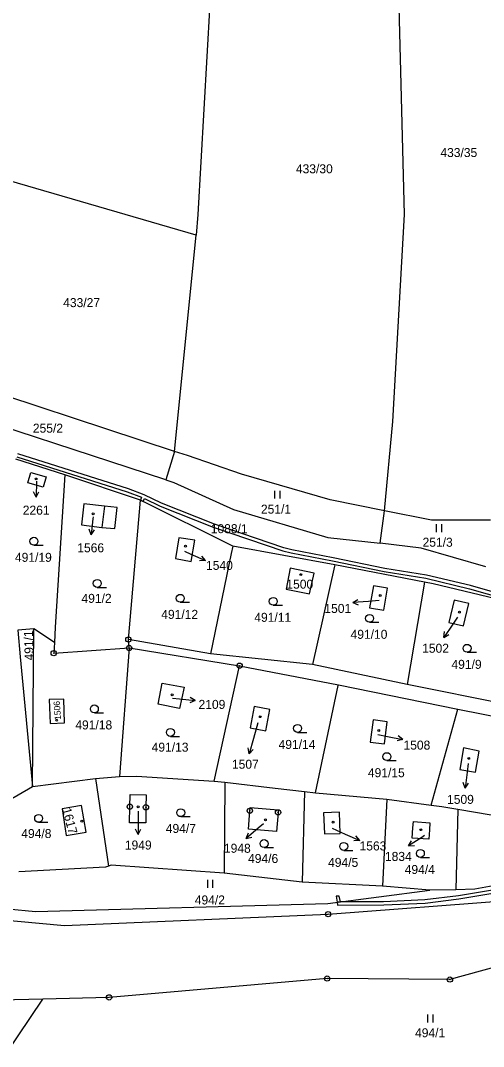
# Model space of a CAD drawing. Extents: x -680203 to -673936, y -1102717 to -1093650.
# Drawn here: x -679609.4 to -679522.1, y -1098550.5 to -1098356.8 of the extents above; entities that cross this region are included whole.
import ezdxf

# ---------------------------------------------------------------- set-up
doc = ezdxf.new("R2010")
doc.units = 0
for name, color, linetype in [('SOxx02xx_Koleje_param další_Popis10', 7, 'Continuous'), ('SOxx02xx_Staničení_Popis10', 7, 'Continuous'), ('SOxxxxxx_Koleje_hlavní_body_Popis10', 7, 'Continuous'), ('SOxxxxxx_Koleje_LN_parametry_Popis10', 7, 'Continuous'), ('SOxxxxxx_Koleje_param další_Popis10', 7, 'Continuous'), ('SOxxxxxx_Osa_bod_P', 7, 'Continuous'), ('SOxxxxxx_Staničení_Popis10', 7, 'Continuous'), ('x_prac', 7, 'Continuous')]:
    doc.layers.add(name, color=color, linetype=linetype)

msp = doc.modelspace()

# ---------------------------------------------------------------- linework, layer by layer
at = {"layer": 'SOxx02xx_Koleje_param další_Popis10'}
for centre, radius in [((-679589.06, -1098473.65), 0.5), ((-679589.06, -1098473.65), 0.0303), ((-679603.15, -1098476.24), 0.5), ((-679603.15, -1098476.24), 0.0303), ((-679588.92, -1098475.25), 0.5), ((-679588.92, -1098475.25), 0.0303), ((-679568.07, -1098478.61), 0.5), ((-679568.07, -1098478.61), 0.0303), ((-679588.78, -1098505.23), 0.5), ((-679588.78, -1098505.23), 0.0303), ((-679585.75, -1098505.34), 0.5), ((-679585.75, -1098505.34), 0.0303), ((-679566.15, -1098506), 0.5), ((-679566.15, -1098506), 0.0303), ((-679560.81, -1098506.31), 0.5), ((-679560.81, -1098506.31), 0.0303), ((-679551.37, -1098525.53), 0.5), ((-679551.37, -1098525.53), 0.0303), ((-679551.55, -1098537.68), 0.5), ((-679551.55, -1098537.68), 0.0303), ((-679528.39, -1098537.87), 0.5), ((-679528.39, -1098537.87), 0.0303), ((-679592.71, -1098541.24), 0.5), ((-679592.71, -1098541.24), 0.0303)]:
    msp.add_circle(centre, radius, dxfattribs=at)
at = {"layer": 'SOxx02xx_Staničení_Popis10'}
for p, q in [((-679606.42, -1098443.77), (-679606.47, -1098446.77)), ((-679606.47, -1098446.77), (-679606.96, -1098445.76)), ((-679606.47, -1098446.77), (-679605.95, -1098445.78)), ((-679595.76, -1098450.89), (-679596.07, -1098453.88)), ((-679595.72, -1098450.49), (-679595.76, -1098450.89)), ((-679596.07, -1098453.88), (-679596.47, -1098452.83)), ((-679596.07, -1098453.88), (-679595.47, -1098452.93)), ((-679578.47, -1098456.99), (-679577.25, -1098457.53)), ((-679577.25, -1098457.53), (-679574.51, -1098458.75)), ((-679574.51, -1098458.75), (-679575.63, -1098458.8)), ((-679574.51, -1098458.75), (-679575.22, -1098457.89)), ((-679546.72, -1098466.68), (-679545.76, -1098466.11)), ((-679543.73, -1098466.47), (-679546.72, -1098466.68)), ((-679541.74, -1098466.32), (-679543.73, -1098466.47)), ((-679546.72, -1098466.68), (-679545.69, -1098467.11)), ((-679526.95, -1098469.42), (-679527.87, -1098470.78)), ((-679527.87, -1098470.78), (-679529.55, -1098473.27)), ((-679529.55, -1098473.27), (-679529.4, -1098472.16)), ((-679529.55, -1098473.27), (-679528.57, -1098472.72)), ((-679580.73, -1098484.75), (-679579.42, -1098484.88)), ((-679579.42, -1098484.88), (-679576.44, -1098485.19)), ((-679576.44, -1098485.19), (-679577.48, -1098485.59)), ((-679576.44, -1098485.19), (-679577.38, -1098484.59)), ((-679564.61, -1098489.38), (-679565.46, -1098492.35)), ((-679542.01, -1098491.61), (-679540.2, -1098491.95)), ((-679565.46, -1098492.35), (-679566.29, -1098495.24)), ((-679540.2, -1098491.95), (-679537.25, -1098492.52)), ((-679537.25, -1098492.52), (-679538.33, -1098492.82)), ((-679537.25, -1098492.52), (-679538.14, -1098491.84)), ((-679566.29, -1098495.24), (-679566.49, -1098494.13)), ((-679566.29, -1098495.24), (-679565.53, -1098494.41)), ((-679524.93, -1098497.09), (-679525.14, -1098498.72)), ((-679525.14, -1098498.72), (-679525.51, -1098501.7)), ((-679525.51, -1098501.7), (-679525.88, -1098500.64)), ((-679525.51, -1098501.7), (-679524.89, -1098500.77)), ((-679587.21, -1098506.06), (-679587.21, -1098507.45)), ((-679587.21, -1098507.45), (-679587.21, -1098510.45)), ((-679563.59, -1098508.49), (-679564.56, -1098509.29)), ((-679587.21, -1098510.45), (-679587.71, -1098509.45)), ((-679587.21, -1098510.45), (-679586.71, -1098509.45)), ((-679564.56, -1098509.29), (-679566.86, -1098511.22)), ((-679566.86, -1098511.22), (-679566.41, -1098510.19)), ((-679566.86, -1098511.22), (-679565.77, -1098510.96)), ((-679550.58, -1098509.31), (-679548.15, -1098510.39)), ((-679548.15, -1098510.39), (-679545.41, -1098511.61)), ((-679545.41, -1098511.61), (-679546.12, -1098510.75)), ((-679533.69, -1098511.02), (-679536.21, -1098512.65)), ((-679533.19, -1098510.69), (-679533.69, -1098511.02)), ((-679545.41, -1098511.61), (-679546.53, -1098511.66)), ((-679536.21, -1098512.65), (-679535.64, -1098511.69)), ((-679536.21, -1098512.65), (-679535.09, -1098512.53))]:
    msp.add_line(p, q, dxfattribs=at)
at = {"layer": 'SOxxxxxx_Koleje_hlavní_body_Popis10'}
for p, q in [((-679561.42, -1098447.06), (-679561.42, -1098445.56)), ((-679560.42, -1098447.06), (-679560.42, -1098445.56)), ((-679530.92, -1098453.39), (-679530.92, -1098451.89)), ((-679529.92, -1098453.39), (-679529.92, -1098451.89)), ((-679606.88, -1098455.86), (-679605.13, -1098455.86)), ((-679594.93, -1098463.82), (-679593.18, -1098463.82)), ((-679579.28, -1098466.63), (-679577.53, -1098466.63)), ((-679561.72, -1098467.2), (-679559.97, -1098467.2)), ((-679543.56, -1098470.41), (-679541.81, -1098470.41)), ((-679525.15, -1098476.07), (-679523.4, -1098476.07)), ((-679595.48, -1098487.51), (-679593.73, -1098487.51)), ((-679557.14, -1098491.2), (-679555.39, -1098491.2)), ((-679581.14, -1098491.95), (-679579.39, -1098491.95)), ((-679540.29, -1098496.53), (-679538.54, -1098496.53)), ((-679579.18, -1098507.11), (-679577.43, -1098507.11)), ((-679605.99, -1098508.18), (-679604.24, -1098508.18)), ((-679563.45, -1098512.94), (-679561.7, -1098512.94)), ((-679548.43, -1098513.48), (-679546.68, -1098513.48)), ((-679533.97, -1098514.81), (-679532.22, -1098514.81)), ((-679574.1, -1098520.56), (-679574.1, -1098519.06)), ((-679573.1, -1098520.56), (-679573.1, -1098519.06)), ((-679532.57, -1098545.98), (-679532.57, -1098544.48)), ((-679531.57, -1098545.98), (-679531.57, -1098544.48))]:
    msp.add_line(p, q, dxfattribs=at)
for centre in [(-679606.88, -1098455.11), (-679594.93, -1098463.07), (-679579.28, -1098465.88), (-679561.72, -1098466.45), (-679543.56, -1098469.66), (-679525.15, -1098475.32), (-679595.48, -1098486.76), (-679557.14, -1098490.45), (-679581.14, -1098491.2), (-679540.29, -1098495.78), (-679605.99, -1098507.43), (-679579.18, -1098506.36), (-679563.45, -1098512.19), (-679548.43, -1098512.73), (-679533.97, -1098514.06)]:
    msp.add_circle(centre, 0.75, dxfattribs=at)
at = {"layer": 'SOxxxxxx_Koleje_LN_parametry_Popis10'}
for points in [[(-679610.1, -1098439.15), (-679589.26, -1098445.75), (-679586.6, -1098446.8), (-679586.78, -1098447.35), (-679586.26, -1098447.61), (-679586.05, -1098447.04), (-679583.05, -1098448.46), (-679573.04, -1098452.46), (-679559.91, -1098456.93), (-679558.33, -1098457.3), (-679550.54, -1098458.83), (-679540.77, -1098460.82), (-679532.92, -1098462.08), (-679524.68, -1098464.07), (-679514.69, -1098466.92)], [(-679514.61, -1098466.32), (-679524.52, -1098463.49), (-679532.8, -1098461.5), (-679540.67, -1098460.22), (-679550.42, -1098458.25), (-679558.21, -1098456.72), (-679559.75, -1098456.35), (-679572.84, -1098451.9), (-679582.81, -1098447.9), (-679586.09, -1098446.35), (-679589.06, -1098445.19), (-679609.9, -1098438.59)], [(-679510.96, -1098519.43), (-679526.8, -1098522.04), (-679533.11, -1098522.83), (-679540.9, -1098523.19), (-679549.06, -1098523.2), (-679549.66, -1098523.27), (-679549.58, -1098523.8), (-679540.88, -1098523.79), (-679533.05, -1098523.43), (-679526.72, -1098522.64), (-679510.84, -1098520.01)]]:
    msp.add_lwpolyline(points, dxfattribs=at)
msp.add_lwpolyline([(-679549.66, -1098523.27), (-679549.06, -1098523.2), (-679549.29, -1098522.14), (-679549.84, -1098522.11)], close=True, dxfattribs=at)
at = {"layer": 'SOxxxxxx_Koleje_param další_Popis10'}
for centre in [(-679606.46, -1098443.34), (-679595.72, -1098449.93), (-679578.27, -1098456.02), (-679556.52, -1098461.41), (-679541.53, -1098465.36), (-679526.61, -1098468.48), (-679580.79, -1098484.1), (-679602.59, -1098488.88), (-679564.17, -1098488.24), (-679541.83, -1098490.83), (-679524.85, -1098496.1), (-679587.21, -1098505.27), (-679597.86, -1098507.97), (-679563.21, -1098507.72), (-679550.44, -1098508.15), (-679533.89, -1098509.57)]:
    msp.add_circle(centre, 0.175, dxfattribs=at)
at = {"layer": 'SOxxxxxx_Staničení_Popis10'}
msp.add_line((-679593.58, -1098448.48), (-679594.04, -1098452.48), dxfattribs=at)
at = {"layer": 'x_prac'}
for p, q in [((-679580.37, -1098438.13), (-679576.29, -1098397.32)), ((-679580.37, -1098438.13), (-679582.02, -1098443.53)), ((-679601.08, -1098442.56), (-679610.3, -1098439.6)), ((-679586.78, -1098447.35), (-679601.08, -1098442.56)), ((-679582.02, -1098443.53), (-679580.49, -1098444.03)), ((-679589.06, -1098473.65), (-679586.78, -1098447.35)), ((-679569.35, -1098456.05), (-679586.78, -1098447.35)), ((-679540.74, -1098449.36), (-679550.97, -1098447.26)), ((-679541.56, -1098455.46), (-679540.74, -1098449.36)), ((-679551.45, -1098454.37), (-679541.56, -1098455.46)), ((-679550.08, -1098459.54), (-679569.35, -1098456.05)), ((-679533.17, -1098462.81), (-679550.08, -1098459.54)), ((-679533.17, -1098462.81), (-679536.45, -1098482.14)), ((-679606.87, -1098471.63), (-679609.92, -1098471.91)), ((-679607.16, -1098501.41), (-679606.87, -1098471.63)), ((-679603.03, -1098474.24), (-679606.87, -1098471.63)), ((-679573.57, -1098476.34), (-679589.06, -1098473.65)), ((-679588.92, -1098475.25), (-679589.06, -1098473.65)), ((-679588.92, -1098475.25), (-679590.75, -1098499.5)), ((-679588.92, -1098475.25), (-679568.07, -1098478.61)), ((-679554.31, -1098478.36), (-679573.57, -1098476.34)), ((-679572.86, -1098500.43), (-679568.07, -1098478.61)), ((-679568.07, -1098478.61), (-679549.44, -1098482.24)), ((-679536.45, -1098482.14), (-679554.31, -1098478.36)), ((-679549.44, -1098482.24), (-679526.89, -1098486.83)), ((-679517.19, -1098486.02), (-679536.45, -1098482.14)), ((-679531.92, -1098504.91), (-679526.89, -1098486.83)), ((-679526.89, -1098486.83), (-679504.77, -1098491.15)), ((-679595.29, -1098499.9), (-679590.75, -1098499.5)), ((-679617.3, -1098507.26), (-679607.16, -1098501.41)), ((-679607.16, -1098501.41), (-679595.29, -1098499.9)), ((-679595.29, -1098499.9), (-679592.83, -1098516.48)), ((-679572.86, -1098500.43), (-679570.88, -1098500.61)), ((-679570.88, -1098500.61), (-679570.98, -1098517.81)), ((-679555.82, -1098502.37), (-679556.28, -1098519.46)), ((-679555.82, -1098502.37), (-679553.74, -1098502.61)), ((-679553.74, -1098502.61), (-679540.31, -1098503.79)), ((-679540.31, -1098503.79), (-679541.09, -1098520.21)), ((-679540.31, -1098503.79), (-679531.92, -1098504.91)), ((-679526.92, -1098505.67), (-679527.29, -1098520.93)), ((-679526.92, -1098505.67), (-679508.68, -1098508.86)), ((-679556.28, -1098519.46), (-679570.98, -1098517.81)), ((-679541.09, -1098520.21), (-679556.28, -1098519.46)), ((-679532.17, -1098521.01), (-679541.09, -1098520.21)), ((-679527.29, -1098520.93), (-679532.17, -1098521.01)), ((-679612.21, -1098551.95), (-679605.21, -1098541.55))]:
    msp.add_line(p, q, dxfattribs=at)
for points in [[(-679540.74, -1098449.36), (-679539.18, -1098432.51), (-679536.96, -1098393.37), (-679538.5, -1098334.5)], [(-679560.35, -1098340.47), (-679561.84, -1098341.8), (-679573.69, -1098353.65), (-679575.97, -1098393.38), (-679576.29, -1098397.32)], [(-679576.29, -1098397.32), (-679619.98, -1098384.6), (-679627.53, -1098422.64)], [(-679580.37, -1098438.13), (-679625.03, -1098423.4), (-679627.53, -1098422.64)], [(-679582.02, -1098443.53), (-679627.4, -1098428.62), (-679628.58, -1098428.33)], [(-679550.97, -1098447.26), (-679567.71, -1098442.44), (-679577.91, -1098438.94), (-679580.37, -1098438.13)], [(-679605.13, -1098444.9), (-679608.04, -1098444.08), (-679607.49, -1098442.13), (-679604.55, -1098442.94), (-679605.13, -1098444.9)], [(-679601.08, -1098442.56), (-679602.85, -1098471.34), (-679603.03, -1098474.24)], [(-679580.49, -1098444.03), (-679569.24, -1098449.1), (-679551.45, -1098454.37)], [(-679618.24, -1098526.12), (-679601.09, -1098527.68), (-679551.37, -1098525.53), (-679516.69, -1098522.88), (-679497.12, -1098518.37), (-679472.09, -1098509.44), (-679448.1, -1098499.38), (-679427, -1098487.92), (-679407.33, -1098473.07), (-679389.37, -1098446.78)], [(-679593.58, -1098448.48), (-679597.45, -1098448.02), (-679597.91, -1098452.03), (-679594.04, -1098452.48), (-679591.6, -1098452.69), (-679591.19, -1098448.73), (-679593.58, -1098448.48)], [(-679520.75, -1098451.13), (-679531.86, -1098451.14), (-679540.74, -1098449.36)], [(-679576.54, -1098454.91), (-679579.52, -1098454.43), (-679580.17, -1098458.37), (-679577.2, -1098458.92), (-679576.54, -1098454.91)], [(-679569.35, -1098456.05), (-679569.64, -1098457.44), (-679573.57, -1098476.34)], [(-679521.61, -1098459.96), (-679533.82, -1098456.4), (-679541.56, -1098455.46)], [(-679553.99, -1098461.13), (-679558.51, -1098460.2), (-679559.3, -1098464.15), (-679554.87, -1098465.05), (-679553.99, -1098461.13)], [(-679550.08, -1098459.54), (-679550.14, -1098459.79), (-679554.31, -1098478.36)], [(-679543.55, -1098467.67), (-679540.86, -1098468.12), (-679540.14, -1098463.99), (-679542.83, -1098463.52), (-679543.55, -1098467.67)], [(-679513.97, -1098467.36), (-679531.56, -1098463.12), (-679533.17, -1098462.81)], [(-679524.82, -1098466.86), (-679527.61, -1098466.24), (-679528.58, -1098470.47), (-679525.8, -1098471.1), (-679524.82, -1098466.86)], [(-679609.92, -1098471.91), (-679609.45, -1098476.96), (-679607.16, -1098501.41)], [(-679603.03, -1098474.24), (-679603.15, -1098476.24), (-679588.92, -1098475.25)], [(-679582.66, -1098481.88), (-679578.51, -1098482.63), (-679579.39, -1098486.66), (-679583.41, -1098485.88), (-679582.66, -1098481.88)], [(-679553.74, -1098502.61), (-679549.45, -1098482.32), (-679549.44, -1098482.24)], [(-679601.27, -1098484.92), (-679603.99, -1098485), (-679603.84, -1098489.5), (-679601.13, -1098489.41), (-679601.27, -1098484.92)], [(-679566.07, -1098490.32), (-679563.15, -1098490.9), (-679562.35, -1098486.87), (-679565.3, -1098486.33), (-679566.07, -1098490.32)], [(-679542.9, -1098488.8), (-679543.45, -1098493.04), (-679540.76, -1098493.39), (-679540.21, -1098489.19), (-679542.9, -1098488.8)], [(-679523.54, -1098498.7), (-679522.85, -1098494.73), (-679525.8, -1098494.12), (-679526.49, -1098498.18), (-679523.54, -1098498.7)], [(-679590.75, -1098499.5), (-679587.51, -1098499.47), (-679572.86, -1098500.43)], [(-679570.88, -1098500.61), (-679561.37, -1098501.74), (-679555.82, -1098502.37)], [(-679588.78, -1098505.23), (-679588.75, -1098502.92), (-679585.72, -1098502.96), (-679585.75, -1098505.34), (-679585.79, -1098508.29), (-679588.82, -1098508.25), (-679588.78, -1098505.23)], [(-679601.54, -1098505.63), (-679600.77, -1098510.68), (-679597.02, -1098510.05), (-679597.88, -1098505.02), (-679601.54, -1098505.63)], [(-679531.92, -1098504.91), (-679529.89, -1098505.18), (-679526.92, -1098505.67)], [(-679566.1, -1098505.39), (-679560.77, -1098505.81), (-679560.81, -1098506.31), (-679561.09, -1098509.9), (-679566.42, -1098509.48), (-679566.15, -1098506), (-679566.1, -1098505.39)], [(-679549.25, -1098506.29), (-679552.22, -1098506.4), (-679552.07, -1098510.36), (-679549.1, -1098510.27), (-679549.25, -1098506.29)], [(-679535.29, -1098508.03), (-679532.16, -1098508.27), (-679532.25, -1098509.58), (-679532.37, -1098511.35), (-679535.53, -1098511.17), (-679535.38, -1098509.22), (-679535.29, -1098508.03)], [(-679592.83, -1098516.48), (-679593.38, -1098516.65), (-679609.7, -1098517.55)], [(-679570.98, -1098517.81), (-679592.28, -1098516.3), (-679592.83, -1098516.48)], [(-679507.11, -1098517.76), (-679523.66, -1098520.83), (-679527.29, -1098520.93)], [(-679617.11, -1098524.04), (-679606.61, -1098525), (-679551.41, -1098523.5), (-679532.17, -1098521.01)], [(-679483.05, -1098525.41), (-679528.39, -1098537.87), (-679551.55, -1098537.68), (-679592.71, -1098541.24), (-679605.21, -1098541.55)], [(-679605.21, -1098541.55), (-679637.26, -1098542.35), (-679641.49, -1098551.18)]]:
    msp.add_lwpolyline(points, dxfattribs=at)

# ---------------------------------------------------------------- texts
at = {"layer": 'SOxxxxxx_Osa_bod_P'}
for s, p in [('433/35', (-679530.19, -1098382.55)), ('433/30', (-679557.45, -1098385.62)), ('433/27', (-679601.36, -1098410.89)), ('255/2', (-679607.08, -1098434.6)), ('2261', (-679608.99, -1098450.08)), ('251/1', (-679564.05, -1098449.89)), ('1088/1', (-679573.51, -1098453.58)), ('251/3', (-679533.55, -1098456.14)), ('1566', (-679598.7, -1098457.19)), ('491/19', (-679610.46, -1098458.99)), ('1540', (-679574.41, -1098460.51)), ('1500', (-679559.25, -1098464.06)), ('491/2', (-679597.91, -1098466.74)), ('491/12', (-679582.86, -1098469.76)), ('1501', (-679552.08, -1098468.64)), ('491/11', (-679565.3, -1098470.32)), ('491/10', (-679547.14, -1098473.53)), ('1502', (-679533.63, -1098476.16)), ('491/9', (-679528.1, -1098479.2)), ('2109', (-679575.82, -1098486.76)), ('491/18', (-679599.07, -1098490.64)), ('491/13', (-679584.67, -1098494.84)), ('491/14', (-679560.72, -1098494.32)), ('1508', (-679537.15, -1098494.45)), ('1507', (-679569.52, -1098498.06)), ('491/15', (-679543.87, -1098499.66)), ('1509', (-679528.93, -1098504.7)), ('494/7', (-679582, -1098510.19)), ('494/8', (-679609.27, -1098511.15)), ('1949', (-679589.73, -1098513.32)), ('1948', (-679571.03, -1098513.93)), ('1563', (-679545.44, -1098513.49)), ('494/6', (-679566.48, -1098515.86)), ('494/5', (-679551.38, -1098516.6)), ('1834', (-679540.65, -1098515.47)), ('494/4', (-679536.92, -1098517.94)), ('494/2', (-679576.53, -1098523.69)), ('494/1', (-679534.97, -1098548.77))]:
    msp.add_text(s, height=1.7, dxfattribs=at).set_placement(p)
for s, height, rotation, p in [('491/1', 1.7, 92, (-679606.9, -1098477.59)), ('1506', 1.2, 94, (-679601.76, -1098488.8)), ('1617', 1.7, 285, (-679601.58, -1098505.68))]:
    msp.add_text(s, height=height, rotation=rotation, dxfattribs=at).set_placement(p)

doc.saveas('drawing.dxf')
